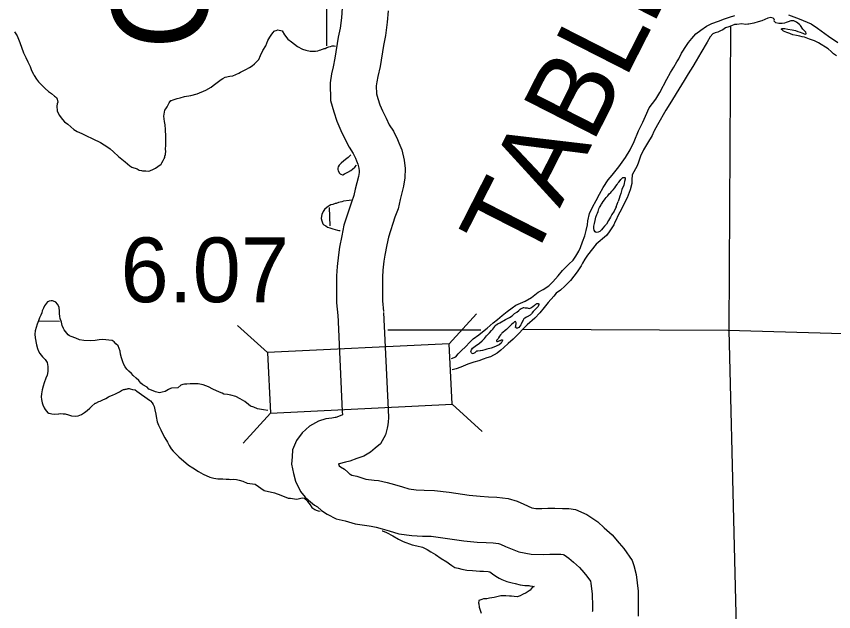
# Model space of a CAD drawing. Extents: x 77230 to 630905, y 790554 to 1662844.
# Drawn here: x 334569 to 345241, y 1607947 to 1615717 of the extents above; entities that cross this region are included whole.
import ezdxf

# ---------------------------------------------------------------- set-up
doc = ezdxf.new("R2010")
doc.units = 0
for name, color, linetype in [('Level 16', 7, 'Continuous'), ('Level 17', 7, 'Continuous'), ('Level 19', 7, 'Continuous'), ('Level 22', 7, 'Continuous'), ('Level 28', 7, 'Continuous'), ('Level 32', 7, 'Continuous')]:
    doc.layers.add(name, color=color, linetype=linetype)

msp = doc.modelspace()

# ---------------------------------------------------------------- linework, layer by layer
at = {"layer": 'Level 16'}
for points in [[(338634, 1623074), (338637, 1622594), (338625, 1617232), (338619, 1615331)], [(343892, 1615579), (343874, 1611622), (344003, 1606328), (344016, 1604763)], [(338652, 1613224), (338661, 1612984)], [(335132, 1611732), (334860, 1611738)], [(340633, 1611622), (339419, 1611620)], [(354598, 1611367), (349126, 1611465), (343860, 1611618), (341183, 1611628)]]:
    msp.add_lwpolyline(points, dxfattribs=at)
at = {"layer": 'Level 17'}
for points in [[(341840, 1612536), (341874, 1612585), (341915, 1612653), (341937, 1612701), (341962, 1612772), (341993, 1612854), (342010, 1612924), (342026, 1612997), (342033, 1613047), (342054, 1613143), (342090, 1613226), (342139, 1613314), (342184, 1613395), (342233, 1613485), (342298, 1613584), (342349, 1613643), (342436, 1613752), (342523, 1613877), (342584, 1613977), (342635, 1614082), (342694, 1614223), (342751, 1614334), (342786, 1614414), (342833, 1614523), (342920, 1614638), (342973, 1614722), (343063, 1614899), (343112, 1614984), (343156, 1615052), (343195, 1615123), (343217, 1615165), (343256, 1615238), (343272, 1615262), (343303, 1615312), (343345, 1615375), (343390, 1615429), (343439, 1615490), (343507, 1615539), (343580, 1615589), (343650, 1615622), (343738, 1615653), (343816, 1615684), (343881, 1615708), (343949, 1615727)], [(344649, 1615738), (344791, 1615684), (344946, 1615621), (345029, 1615564), (345174, 1615459), (345294, 1615378)], [(344862, 1615444), (344828, 1615452), (344798, 1615459), (344754, 1615467), (344707, 1615476), (344677, 1615488), (344667, 1615492), (344631, 1615508), (344607, 1615515), (344585, 1615525), (344567, 1615541), (344561, 1615547), (344559, 1615553), (344569, 1615559), (344603, 1615557), (344643, 1615552), (344697, 1615540), (344743, 1615531), (344775, 1615521), (344805, 1615511), (344823, 1615504), (344837, 1615498), (344855, 1615488), (344869, 1615486), (344881, 1615490), (344883, 1615494), (344877, 1615512), (344857, 1615532), (344839, 1615552), (344806, 1615596), (344794, 1615611), (344754, 1615643), (344720, 1615661), (344682, 1615660), (344648, 1615646), (344620, 1615636), (344600, 1615630), (344570, 1615625), (344546, 1615625), (344524, 1615623), (344486, 1615632), (344476, 1615640), (344462, 1615656), (344464, 1615658), (344470, 1615666), (344465, 1615682), (344453, 1615694), (344421, 1615704), (344381, 1615695), (344344, 1615675), (344304, 1615659), (344256, 1615644), (344198, 1615628), (344134, 1615617), (344120, 1615617), (344090, 1615612), (344042, 1615618), (343976, 1615611), (343946, 1615609), (343906, 1615595), (343872, 1615582), (343829, 1615566), (343793, 1615543), (343763, 1615527), (343729, 1615511), (343693, 1615502), (343665, 1615488), (343628, 1615450), (343590, 1615381), (343506, 1615240), (343447, 1615137), (343400, 1615063), (343342, 1614968), (343289, 1614880), (343252, 1614823), (343185, 1614710), (343124, 1614612), (343049, 1614493), (342939, 1614301), (342896, 1614221), (342892, 1614213), (342872, 1614163), (342809, 1614062), (342758, 1613977), (342717, 1613891), (342692, 1613814), (342674, 1613766), (342611, 1613647), (342604, 1613583), (342606, 1613535), (342585, 1613455), (342546, 1613348), (342511, 1613284), (342478, 1613219), (342417, 1613105), (342405, 1613071), (342385, 1613030), (342370, 1612994), (342311, 1612903), (342273, 1612857), (342142, 1612742)], [(334546, 1615515), (334579, 1615464), (334616, 1615376), (334664, 1615243), (334695, 1615179), (334720, 1615123), (334748, 1615064), (334767, 1615010), (334792, 1614962), (334800, 1614946), (334833, 1614898), (334859, 1614863), (334892, 1614827), (334928, 1614792), (334946, 1614776), (334989, 1614738), (335027, 1614709), (335068, 1614677), (335094, 1614658), (335104, 1614636), (335113, 1614596), (335103, 1614576), (335097, 1614546), (335104, 1614486), (335129, 1614426), (335174, 1614369), (335200, 1614339), (335240, 1614311), (335281, 1614274), (335321, 1614242), (335364, 1614215), (335424, 1614188), (335501, 1614149), (335541, 1614131), (335593, 1614106), (335643, 1614085), (335670, 1614071), (335714, 1614042), (335764, 1614008), (335793, 1613989), (335837, 1613951), (335904, 1613890), (335947, 1613853), (335989, 1613817), (336052, 1613764), (336078, 1613747), (336146, 1613725), (336172, 1613710), (336202, 1613704), (336218, 1613702), (336239, 1613701), (336259, 1613699), (336299, 1613698), (336312, 1613700), (336362, 1613721), (336388, 1613737), (336416, 1613759), (336461, 1613788), (336467, 1613806), (336487, 1613836), (336500, 1613861), (336506, 1613877), (336510, 1613893), (336515, 1613915), (336517, 1613927), (336519, 1613951), (336516, 1613989), (336520, 1614031), (336521, 1614081), (336522, 1614149), (336517, 1614242), (336512, 1614300), (336504, 1614347), (336497, 1614413), (336502, 1614466), (336510, 1614492), (336521, 1614510), (336537, 1614538), (336564, 1614587), (336588, 1614617), (336594, 1614621), (336618, 1614628), (336667, 1614644), (336707, 1614655)], [(336707, 1614655), (336765, 1614670), (336847, 1614685), (336932, 1614706), (337042, 1614754), (337111, 1614793), (337139, 1614815), (337244, 1614895), (337266, 1614907), (337297, 1614922), (337357, 1614937), (337397, 1614941), (337473, 1614974), (337498, 1614989), (337566, 1615022), (337615, 1615048), (337649, 1615071), (337681, 1615097), (337736, 1615154), (337759, 1615207), (337786, 1615271), (337825, 1615334), (337853, 1615404), (337878, 1615447), (337903, 1615483), (337921, 1615505), (337937, 1615524), (337945, 1615528), (337963, 1615534), (337985, 1615540), (338039, 1615529), (338071, 1615475), (338114, 1615420), (338161, 1615385), (338239, 1615326), (338304, 1615291), (338348, 1615275), (338404, 1615262), (338448, 1615263), (338474, 1615263), (338504, 1615267), (338526, 1615276), (338546, 1615280), (338554, 1615284), (338578, 1615292), (338588, 1615297), (338600, 1615299), (338622, 1615309), (338651, 1615318), (338673, 1615326), (338695, 1615332), (338721, 1615331), (338737, 1615330)], [(345276, 1615204), (345238, 1615227), (345207, 1615257), (345167, 1615293), (345044, 1615370), (344992, 1615399), (344924, 1615420), (344862, 1615444)], [(338937, 1613908), (338929, 1613899), (338903, 1613877), (338885, 1613861), (338844, 1613830), (338812, 1613802), (338785, 1613773), (338773, 1613751), (338769, 1613735), (338767, 1613717), (338770, 1613699), (338788, 1613671), (338798, 1613661), (338806, 1613657), (338826, 1613650), (338834, 1613650), (338852, 1613662), (338898, 1613683), (338935, 1613705), (338957, 1613724), (338987, 1613750)], [(338987, 1613750), (339010, 1613774)], [(342399, 1613230), (342374, 1613173), (342346, 1613129), (342329, 1613097), (342299, 1613052), (342276, 1613006), (342248, 1612979), (342229, 1612953), (342209, 1612931), (342187, 1612910), (342167, 1612900), (342141, 1612896), (342127, 1612905), (342115, 1612927), (342109, 1612947), (342108, 1612977), (342116, 1613015), (342125, 1613054), (342137, 1613098), (342148, 1613130), (342156, 1613150), (342164, 1613172), (342175, 1613203), (342185, 1613221), (342191, 1613235), (342204, 1613257), (342208, 1613267), (342216, 1613279), (342232, 1613300), (342248, 1613322), (342257, 1613336), (342271, 1613352), (342291, 1613374), (342310, 1613399), (342330, 1613419), (342346, 1613437), (342362, 1613454), (342385, 1613480), (342397, 1613500), (342413, 1613522), (342424, 1613539), (342436, 1613555), (342452, 1613573), (342462, 1613587), (342470, 1613595), (342478, 1613605), (342487, 1613614), (342495, 1613616), (342507, 1613616), (342515, 1613616), (342517, 1613610), (342518, 1613590), (342510, 1613560), (342506, 1613536), (342501, 1613514)], [(342501, 1613514), (342476, 1613457), (342460, 1613407), (342451, 1613371), (342441, 1613339), (342426, 1613300)], [(338939, 1613318), (338917, 1613312), (338843, 1613303), (338821, 1613297), (338777, 1613286), (338745, 1613274), (338731, 1613274), (338702, 1613263), (338674, 1613257), (338654, 1613246), (338626, 1613226), (338593, 1613194), (338575, 1613169), (338559, 1613131), (338554, 1613111), (338548, 1613079), (338557, 1613049), (338573, 1613009), (338583, 1612995), (338610, 1612981), (338634, 1612966), (338662, 1612956), (338700, 1612943), (338732, 1612935), (338762, 1612926), (338778, 1612924), (338797, 1612924)], [(342399, 1613230), (342426, 1613300)], [(342142, 1612742), (342026, 1612602), (341994, 1612548), (341963, 1612495), (341943, 1612461), (341892, 1612381), (341848, 1612324), (341803, 1612270), (341730, 1612197), (341672, 1612142), (341616, 1612102), (341585, 1612063), (341514, 1611984), (341462, 1611918), (341405, 1611847), (341338, 1611776), (341240, 1611689), (341189, 1611643), (341122, 1611570), (341054, 1611503), (340993, 1611449), (340933, 1611394), (340896, 1611361), (340846, 1611319), (340759, 1611274), (340711, 1611259), (340665, 1611243), (340607, 1611220), (340541, 1611204), (340465, 1611179), (340372, 1611136), (340312, 1611117), (340260, 1611105)], [(340250, 1611253), (340307, 1611274), (340340, 1611314), (340378, 1611352), (340437, 1611407), (340487, 1611458), (340536, 1611508), (340608, 1611559), (340657, 1611601), (340715, 1611648), (340796, 1611715), (340852, 1611762), (340911, 1611814), (340979, 1611863), (341042, 1611914), (341090, 1611946), (341213, 1612001), (341297, 1612048), (341384, 1612115), (341450, 1612152), (341522, 1612199), (341575, 1612253), (341642, 1612330), (341702, 1612399), (341783, 1612484), (341840, 1612536)], [(335000, 1612001), (334990, 1611996), (334978, 1611990), (334963, 1611974), (334939, 1611940), (334924, 1611907), (334908, 1611873), (334900, 1611849), (334889, 1611817), (334873, 1611780), (334858, 1611742), (334841, 1611700), (334827, 1611656), (334816, 1611611), (334812, 1611567), (334817, 1611521), (334832, 1611431), (334845, 1611383), (334859, 1611348), (334876, 1611318), (334912, 1611272), (334947, 1611237), (334971, 1611197), (334982, 1611145), (334979, 1611083), (334970, 1611033), (334956, 1610994), (334931, 1610932), (334918, 1610890), (334908, 1610842), (334899, 1610791), (334894, 1610749), (334896, 1610717), (334905, 1610673), (334917, 1610645), (334934, 1610608), (334946, 1610584), (334980, 1610544), (334988, 1610538), (334998, 1610538), (335033, 1610531), (335073, 1610525), (335120, 1610530), (335124, 1610530), (335144, 1610532), (335180, 1610531), (335206, 1610529), (335251, 1610516), (335291, 1610502), (335345, 1610499), (335375, 1610504), (335419, 1610520), (335458, 1610545), (335494, 1610573), (335531, 1610602), (335551, 1610626), (335600, 1610667), (335606, 1610669), (335648, 1610688), (335662, 1610696), (335690, 1610708), (335736, 1610731), (335773, 1610750), (335791, 1610758), (335823, 1610772), (335865, 1610791), (335898, 1610808), (335916, 1610816), (335944, 1610834), (335970, 1610845), (335980, 1610847), (335990, 1610849), (336002, 1610853), (336016, 1610857), (336022, 1610857), (336030, 1610860), (336044, 1610858), (336056, 1610856), (336084, 1610846), (336120, 1610843), (336144, 1610825), (336310, 1610709), (336320, 1610697), (336344, 1610674), (336356, 1610652), (336371, 1610626), (336377, 1610582), (336390, 1610526), (336395, 1610494), (336407, 1610426), (336424, 1610382), (336455, 1610321), (336492, 1610245), (336508, 1610217), (336541, 1610160), (336566, 1610116), (336590, 1610070), (336619, 1610041), (336690, 1609966), (336815, 1609859), (336872, 1609822)], [(337853, 1610574), (337797, 1610580), (337743, 1610588), (337717, 1610593), (337670, 1610615), (337628, 1610630), (337602, 1610650), (337553, 1610689), (337491, 1610726), (337435, 1610753), (337370, 1610772), (337326, 1610780), (337278, 1610787), (337258, 1610797), (337222, 1610810), (337135, 1610853), (337077, 1610882), (337007, 1610906), (336944, 1610921), (336896, 1610922), (336839, 1610919), (336795, 1610917), (336767, 1610914), (336743, 1610912), (336717, 1610905), (336679, 1610867), (336593, 1610862), (336583, 1610861), (336554, 1610845), (336512, 1610822), (336474, 1610810), (336438, 1610801), (336388, 1610817), (336332, 1610836), (336300, 1610853), (336279, 1610875), (336223, 1610908), (336193, 1610930), (336168, 1610962), (336136, 1610993), (336093, 1611031), (336073, 1611054), (336040, 1611088), (336014, 1611110), (335992, 1611141), (335971, 1611171), (335961, 1611207), (335944, 1611261), (335931, 1611309), (335925, 1611345), (335914, 1611383), (335898, 1611416), (335868, 1611444), (335845, 1611470), (335821, 1611485), (335779, 1611491), (335739, 1611494), (335695, 1611498), (335651, 1611495), (335599, 1611486), (335543, 1611480), (335449, 1611484), (335395, 1611497), (335345, 1611517), (335285, 1611538), (335262, 1611548), (335246, 1611561), (335230, 1611583), (335193, 1611627), (335185, 1611641), (335167, 1611684), (335158, 1611726), (335143, 1611772), (335137, 1611800), (335134, 1611840), (335132, 1611880), (335130, 1611902), (335127, 1611920), (335107, 1611962), (335085, 1611986), (335056, 1611999), (335042, 1612003), (335034, 1612005), (335022, 1612005), (335000, 1612001)], [(340957, 1611761), (341001, 1611782), (341009, 1611786), (341041, 1611808), (341074, 1611839), (341104, 1611857), (341132, 1611876), (341148, 1611894), (341159, 1611904), (341175, 1611910), (341189, 1611915), (341195, 1611915), (341213, 1611913), (341235, 1611913), (341237, 1611913), (341265, 1611904), (341277, 1611908), (341287, 1611912), (341299, 1611920), (341307, 1611926), (341313, 1611930), (341333, 1611947), (341345, 1611953), (341353, 1611961), (341360, 1611965), (341366, 1611967), (341376, 1611971), (341384, 1611971), (341392, 1611964), (341393, 1611956), (341383, 1611931), (341351, 1611901), (341318, 1611864), (341300, 1611844), (341296, 1611836), (341277, 1611816), (341241, 1611795), (341229, 1611791), (341207, 1611777), (341197, 1611767), (341185, 1611750), (341180, 1611738)], [(341180, 1611738), (341160, 1611698), (341156, 1611690), (341143, 1611674), (341131, 1611657), (341113, 1611647), (341101, 1611647), (341093, 1611655), (341087, 1611657), (341087, 1611665), (341089, 1611671), (341089, 1611679), (341092, 1611689), (341094, 1611699), (341096, 1611711), (341096, 1611715), (341092, 1611725), (341086, 1611735), (341072, 1611729), (341066, 1611721), (341058, 1611712), (341036, 1611696), (341024, 1611686), (341001, 1611662), (340969, 1611631), (340951, 1611617), (340922, 1611592), (340906, 1611580), (340904, 1611574), (340890, 1611560), (340878, 1611544), (340865, 1611519), (340855, 1611505), (340847, 1611497), (340839, 1611489), (340839, 1611483), (340843, 1611473), (340851, 1611473), (340865, 1611479), (340883, 1611486), (340891, 1611488), (340895, 1611490), (340905, 1611494), (340913, 1611496), (340917, 1611496), (340917, 1611488), (340911, 1611476), (340900, 1611452), (340874, 1611429), (340804, 1611400), (340767, 1611388), (340711, 1611371), (340685, 1611363), (340655, 1611356), (340629, 1611350), (340627, 1611350), (340595, 1611349), (340579, 1611347), (340554, 1611325), (340540, 1611318), (340520, 1611314), (340516, 1611320), (340512, 1611326), (340507, 1611336), (340505, 1611348), (340511, 1611366), (340527, 1611388), (340560, 1611413), (340618, 1611452), (340651, 1611482), (340665, 1611495), (340681, 1611513), (340710, 1611545), (340730, 1611570), (340746, 1611588), (340773, 1611616), (340789, 1611636), (340803, 1611651), (340815, 1611669), (340823, 1611681), (340836, 1611689), (340856, 1611704), (340862, 1611708), (340874, 1611714), (340882, 1611716), (340957, 1611761)], [(336872, 1609822), (336948, 1609775), (337009, 1609740), (337097, 1609701), (337147, 1609688), (337199, 1609682), (337265, 1609679), (337309, 1609678), (337347, 1609675), (337367, 1609673), (337401, 1609675), (337443, 1609672), (337480, 1609664), (337526, 1609651), (337584, 1609622), (337688, 1609609), (337807, 1609529), (337940, 1609497), (338024, 1609466), (338119, 1609429), (338147, 1609430), (338203, 1609420), (338233, 1609417), (338251, 1609419), (338284, 1609428), (338306, 1609432), (338332, 1609426), (338365, 1609399), (338373, 1609383), (338404, 1609343), (338426, 1609307), (338468, 1609278), (338483, 1609272), (338511, 1609264), (338537, 1609258)], [(339344, 1609003), (339348, 1609002), (339402, 1608981), (339483, 1608938), (339561, 1608895), (339620, 1608864), (339738, 1608819), (339800, 1608806), (339871, 1608787), (339933, 1608758), (339983, 1608727), (340042, 1608693), (340115, 1608642), (340191, 1608595), (340226, 1608570), (340254, 1608550), (340296, 1608525), (340340, 1608513), (340386, 1608500), (340451, 1608489), (340523, 1608484), (340619, 1608477), (340667, 1608474), (340729, 1608469), (340751, 1608465), (340787, 1608442), (340830, 1608412), (340874, 1608385), (340910, 1608367), (340972, 1608340), (341043, 1608321), (341083, 1608312), (341149, 1608295), (341179, 1608293), (341209, 1608289), (341245, 1608286), (341253, 1608288), (341259, 1608286), (341273, 1608284), (341309, 1608281), (341329, 1608277), (341305, 1608261), (341278, 1608226), (341226, 1608192), (341179, 1608169), (341147, 1608154), (341109, 1608142)], [(341109, 1608142), (341071, 1608143), (341033, 1608147), (341007, 1608148), (340961, 1608152), (340897, 1608151), (340841, 1608138), (340807, 1608132), (340779, 1608127), (340748, 1608121), (340714, 1608116), (340686, 1608116), (340670, 1608114), (340646, 1608107), (340632, 1608101), (340610, 1608091), (340606, 1608087), (340604, 1608063), (340607, 1608047), (340613, 1608005), (340640, 1607927)]]:
    msp.add_lwpolyline(points, dxfattribs=at)
at = {"layer": 'Level 19'}
for p, q in [((340221, 1611444), (340576, 1611835)), ((337848, 1611329), (337457, 1611684)), ((340221, 1611444), (337848, 1611329)), ((340260, 1610653), (340221, 1611444)), ((337848, 1611329), (337887, 1610538)), ((337887, 1610538), (340260, 1610653)), ((340260, 1610653), (340651, 1610298)), ((337887, 1610538), (337532, 1610147))]:
    msp.add_line(p, q, dxfattribs=at)
at = {"layer": 'Level 22'}
for points in [[(338823, 1615827), (338814, 1615699), (338798, 1615563), (338773, 1615447), (338729, 1615172), (338704, 1615059), (338685, 1614969), (338668, 1614849), (338671, 1614617), (338713, 1614472), (338752, 1614350), (338805, 1614228), (338860, 1614120), (338916, 1614008), (338968, 1613926), (338997, 1613865), (339010, 1613833), (339030, 1613788), (339041, 1613736), (339046, 1613699), (339045, 1613679), (339036, 1613627), (338995, 1613462), (338977, 1613377), (338945, 1613294), (338846, 1612990), (338817, 1612852), (338790, 1612705), (338774, 1612603), (338758, 1612454), (338750, 1612330), (338751, 1611976), (338766, 1611811)], [(339422, 1615791), (339411, 1615643), (339391, 1615466), (339363, 1615336), (339319, 1615061), (339291, 1614933), (339276, 1614863), (339268, 1614809), (339270, 1614706), (339287, 1614647), (339314, 1614562), (339348, 1614484), (339396, 1614389), (339439, 1614303), (339493, 1614218), (339546, 1614108), (339562, 1614068), (339604, 1613974), (339632, 1613842), (339648, 1613731), (339643, 1613611), (339623, 1613502), (339580, 1613326), (339553, 1613205), (339511, 1613095), (339427, 1612836), (339406, 1612737), (339381, 1612602), (339369, 1612523), (339356, 1612404), (339350, 1612312), (339351, 1612004), (339364, 1611866)], [(338765, 1611824), (338825, 1610559), (338826, 1610514), (338818, 1610511), (338742, 1610483), (338731, 1610480), (338690, 1610472), (338610, 1610463), (338516, 1610432), (338398, 1610367), (338301, 1610280), (338228, 1610179), (338177, 1610061), (338170, 1609966), (338161, 1609872), (338187, 1609748), (338214, 1609651), (338280, 1609516), (338342, 1609443), (338384, 1609402), (338462, 1609338), (338501, 1609316), (338554, 1609267), (338627, 1609221), (338746, 1609158), (338863, 1609134), (338995, 1609091), (339176, 1609066), (339202, 1609064), (339268, 1609049), (339347, 1609029), (339437, 1609002), (339565, 1608963), (339732, 1608939), (339872, 1608932), (339987, 1608930), (340140, 1608911), (340412, 1608870), (340584, 1608855), (340704, 1608848), (340795, 1608844), (340864, 1608836), (340892, 1608827), (340956, 1608798), (341128, 1608726), (341290, 1608695), (341454, 1608692), (341533, 1608699), (341587, 1608698), (341678, 1608696), (341711, 1608694), (341722, 1608689), (341785, 1608646), (341844, 1608592), (341922, 1608525), (341979, 1608459), (342018, 1608409), (342065, 1608343), (342072, 1608317), (342088, 1608175), (342090, 1608019), (342090, 1607953), (342088, 1607945)], [(339365, 1611852), (339424, 1610584), (339428, 1610478), (339425, 1610424), (339419, 1610384), (339413, 1610340), (339388, 1610253), (339324, 1610139), (339254, 1610080), (339195, 1610028), (339106, 1609975), (339017, 1609945), (338922, 1609910), (338868, 1609896), (338783, 1609878), (338774, 1609877), (338778, 1609863), (338785, 1609849), (338802, 1609835), (338852, 1609807), (338898, 1609766), (338921, 1609745), (338928, 1609741), (338950, 1609729), (339017, 1609715), (339131, 1609678), (339242, 1609663), (339296, 1609658), (339410, 1609632), (339508, 1609607), (339611, 1609576), (339695, 1609550), (339789, 1609537), (339893, 1609532), (340030, 1609529), (340222, 1609505), (340483, 1609466), (340627, 1609453), (340735, 1609447), (340844, 1609442), (340991, 1609425), (341108, 1609388), (341197, 1609348), (341302, 1609303), (341353, 1609294), (341432, 1609292), (341510, 1609299), (341599, 1609298), (341700, 1609295), (341782, 1609292), (341868, 1609281), (342017, 1609215), (342160, 1609117), (342243, 1609040), (342347, 1608950), (342441, 1608842), (342499, 1608769), (342608, 1608614), (342631, 1608547), (342663, 1608431), (342688, 1608213), (342690, 1608021), (342689, 1607886)]]:
    msp.add_lwpolyline(points, dxfattribs=at)

# ---------------------------------------------------------------- texts
at = {"layer": 'Level 17'}
msp.add_text('TABLE', height=1056, rotation=63, dxfattribs=at).set_placement((341271, 1612438))
at = {"layer": 'Level 28'}
msp.add_text('COUNTY', height=1267.2, rotation=90.1199, dxfattribs=at).set_placement((337077, 1615285))
at = {"layer": 'Level 32'}
msp.add_text('6.07', height=844.8, dxfattribs=at).set_placement((335930, 1611986))

doc.saveas('drawing.dxf')
